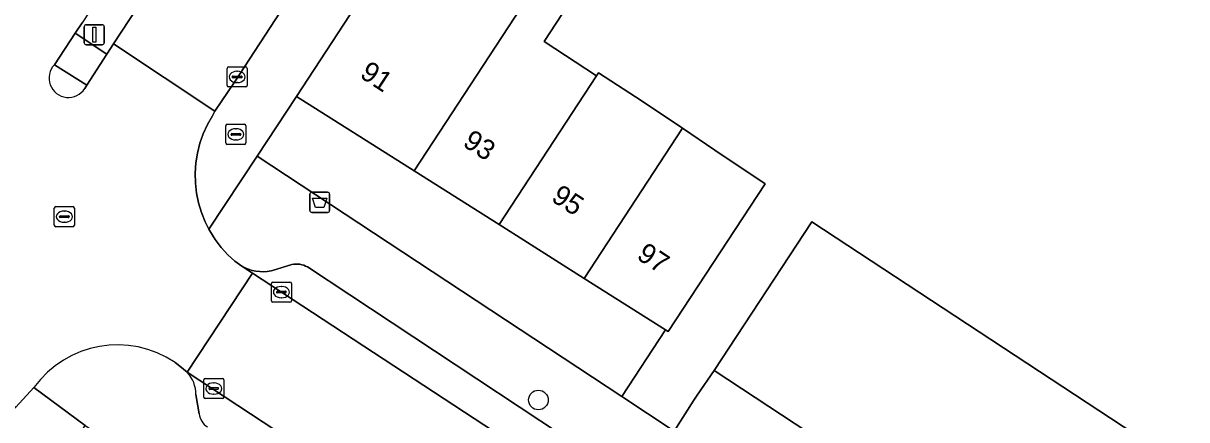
# Model space of a CAD drawing. Extents: x 159279 to 160377, y 384531 to 385888.
# Drawn here: x 160028.5 to 160086.5, y 384855.6 to 384875.4 of the extents above; entities that cross this region are included whole.
import ezdxf

# ---------------------------------------------------------------- set-up
doc = ezdxf.new("R2010")
doc.units = 0
for name, color, linetype in [('IMGEO_Afvalbak', 7, 'Continuous'), ('IMGEO_Berm_groen', 7, 'Continuous'), ('IMGEO_Boom', 7, 'Continuous'), ('IMGEO_Brandkraan', 7, 'Continuous'), ('IMGEO_Erf', 7, 'Continuous'), ('IMGEO_Kolk', 7, 'Continuous'), ('IMGEO_Lichtmast', 7, 'Continuous'), ('IMGEO_Pand', 7, 'Continuous'), ('IMGEO_Pand_nummerreeks', 7, 'Continuous'), ('IMGEO_Parkeervlak_open', 7, 'Continuous'), ('IMGEO_Rijbaan_lokaal_open', 7, 'Continuous'), ('IMGEO_Rioolput', 7, 'Continuous'), ('IMGEO_Verkeerseiland_open', 7, 'Continuous'), ('IMGEO_Voetpad_open', 7, 'Continuous')]:
    doc.layers.add(name, color=color, linetype=linetype)

msp = doc.modelspace()

# ---------------------------------------------------------------- linework, layer by layer
at = {"layer": 'IMGEO_Afvalbak'}
for p, q in [((160042.809, 384866.041), (160042.809, 384866.841)), ((160042.809, 384866.841), (160042.809, 384866.041)), ((160042.909, 384866.941), (160043.699, 384866.941)), ((160043.699, 384866.941), (160042.909, 384866.941)), ((160043.799, 384866.841), (160043.799, 384866.041)), ((160043.799, 384866.041), (160043.799, 384866.841)), ((160043.699, 384865.941), (160042.909, 384865.941)), ((160042.909, 384865.941), (160043.699, 384865.941))]:
    msp.add_line(p, q, dxfattribs=at)
msp.add_lwpolyline([(160042.952, 384866.655), (160043.656, 384866.655), (160043.507, 384866.185), (160043.101, 384866.185), (160042.952, 384866.655)], dxfattribs=at)
for centre, start, end in [((160042.909, 384866.841), 90, 180), ((160042.909, 384866.841), 90, 180), ((160043.699, 384866.841), 0, 90), ((160043.699, 384866.841), 360, 90), ((160042.909, 384866.041), 180, 270), ((160042.909, 384866.041), 180, 270), ((160043.699, 384866.041), 270, 0), ((160043.699, 384866.041), 270, 0)]:
    msp.add_arc(centre, 0.1, start, end, dxfattribs=at)
at = {"layer": 'IMGEO_Berm_groen'}
msp.add_lwpolyline([(160074.375, 384942.449), (160074.051, 384941.926), (160071.035, 384936.768), (160068.857, 384932.253), (160060.426, 384919.642), (160058.972, 384917.426), (160040.692, 384889.567), (160032.195, 384876.49), (160031.465, 384875.373), (160031.121, 384874.854), (160032.691, 384873.812), (160033.029, 384874.339), (160042.448, 384888.643), (160062.033, 384918.512)], dxfattribs=at)
at = {"layer": 'IMGEO_Boom'}
msp.add_circle((160054.201, 384856.605), 0.489, dxfattribs=at)
at = {"layer": 'IMGEO_Brandkraan'}
for p, q in [((160038.625, 384869.399), (160038.625, 384870.251)), ((160038.7, 384870.325), (160039.552, 384870.325)), ((160039.626, 384870.251), (160039.626, 384869.399)), ((160038.884, 384869.819), (160038.884, 384869.831)), ((160039.322, 384869.782), (160038.924, 384869.782)), ((160038.927, 384869.868), (160039.325, 384869.868)), ((160039.113, 384870.105), (160039.138, 384870.105)), ((160039.368, 384869.831), (160039.368, 384869.819)), ((160039.552, 384869.325), (160038.7, 384869.325)), ((160039.136, 384869.545), (160039.111, 384869.545))]:
    msp.add_line(p, q, dxfattribs=at)
for points in [[(160038.625, 384869.399), (160038.625, 384870.251)], [(160038.7, 384870.325), (160039.552, 384870.325)], [(160039.626, 384870.251), (160039.626, 384869.399)], [(160039.552, 384869.325), (160038.7, 384869.325)]]:
    msp.add_lwpolyline(points, dxfattribs=at)
for centre, radius, start, end in [((160038.702, 384870.249), 0.0765, 91.55205, 178.44795), ((160038.702, 384870.249), 0.0765, 91.55205, 178.44795), ((160039.55, 384870.249), 0.0765, 1.55205, 88.44795), ((160039.55, 384870.249), 0.0765, 1.55205, 88.44795), ((160038.924, 384869.828), 0.0403, 85.87752, 175.75265), ((160038.921, 384869.818), 0.0366, 178.93798, 274.71019), ((160039.325, 384869.825), 0.043, 264.86636, 352.45326), ((160039.329, 384869.83), 0.0386, 1.73085, 96.63898), ((160038.702, 384869.401), 0.0765, 181.55205, 268.44795), ((160038.702, 384869.401), 0.0765, 181.55205, 268.44795), ((160039.55, 384869.401), 0.0765, 271.55205, 358.44795), ((160039.55, 384869.401), 0.0765, 271.55205, 358.44795)]:
    msp.add_arc(centre, radius, start, end, dxfattribs=at)
for centre, major_axis, ratio, start_param, end_param in [((160039.112, 384869.825), (-0.387, 0.002), 0.722429, 4.712389, 7.853982), ((160039.137, 384869.825), (-0.39, 0.002), 0.717154, 1.570796, 4.712389)]:
    msp.add_ellipse(centre, major_axis=major_axis, ratio=ratio, start_param=start_param, end_param=end_param, dxfattribs=at)
at = {"layer": 'IMGEO_Erf'}
msp.add_lwpolyline([(160060.532, 384883.683), (160054.482, 384874.447), (160057.096, 384872.735), (160057.2, 384872.894), (160059.366, 384871.475), (160061.377, 384870.127), (160062.989, 384869.047), (160065.505, 384867.361), (160060.669, 384860.007), (160060.538, 384860.09), (160058.356, 384856.775), (160060.969, 384855.055), (160061.94, 384856.593), (160062.105, 384856.844), (160062.968, 384858.071), (160067.831, 384865.477), (160100.599, 384843.961)], dxfattribs=at)
msp.add_lwpolyline([(160040.184, 384868.735), (160058.356, 384856.775), (160060.538, 384860.09), (160056.482, 384862.654), (160052.247, 384865.332), (160048.013, 384868.009), (160042.15, 384871.716)], close=True, dxfattribs=at)
at = {"layer": 'IMGEO_Kolk'}
for p, q in [((160038.69, 384872.258), (160038.69, 384873.11)), ((160038.765, 384873.184), (160039.617, 384873.184)), ((160039.691, 384873.11), (160039.691, 384872.258)), ((160038.949, 384872.678), (160038.949, 384872.69)), ((160039.387, 384872.641), (160038.989, 384872.641)), ((160038.992, 384872.727), (160039.39, 384872.727)), ((160039.178, 384872.964), (160039.203, 384872.964)), ((160039.433, 384872.69), (160039.433, 384872.678)), ((160039.617, 384872.184), (160038.765, 384872.184)), ((160039.201, 384872.404), (160039.176, 384872.404)), ((160040.895, 384861.547), (160040.895, 384862.399)), ((160040.97, 384862.473), (160041.822, 384862.473)), ((160041.383, 384862.253), (160041.408, 384862.253)), ((160041.896, 384862.399), (160041.896, 384861.547)), ((160041.154, 384861.967), (160041.154, 384861.979)), ((160041.592, 384861.93), (160041.194, 384861.93)), ((160041.197, 384862.016), (160041.595, 384862.016)), ((160041.406, 384861.693), (160041.381, 384861.693)), ((160041.638, 384861.979), (160041.638, 384861.967)), ((160041.822, 384861.473), (160040.97, 384861.473)), ((160037.525, 384856.749), (160037.525, 384857.601)), ((160037.6, 384857.675), (160038.452, 384857.675)), ((160038.013, 384857.455), (160038.038, 384857.455)), ((160038.526, 384857.601), (160038.526, 384856.749)), ((160037.784, 384857.169), (160037.784, 384857.181)), ((160038.222, 384857.132), (160037.824, 384857.132)), ((160037.827, 384857.218), (160038.225, 384857.218)), ((160038.036, 384856.895), (160038.011, 384856.895)), ((160038.268, 384857.181), (160038.268, 384857.169)), ((160038.452, 384856.675), (160037.6, 384856.675))]:
    msp.add_line(p, q, dxfattribs=at)
for points in [[(160038.69, 384872.258), (160038.69, 384873.11)], [(160038.765, 384873.184), (160039.617, 384873.184)], [(160039.691, 384873.11), (160039.691, 384872.258)], [(160039.617, 384872.184), (160038.765, 384872.184)], [(160040.895, 384861.547), (160040.895, 384862.399)], [(160040.97, 384862.473), (160041.822, 384862.473)], [(160041.896, 384862.399), (160041.896, 384861.547)], [(160041.822, 384861.473), (160040.97, 384861.473)], [(160037.525, 384856.749), (160037.525, 384857.601)], [(160037.6, 384857.675), (160038.452, 384857.675)], [(160038.526, 384857.601), (160038.526, 384856.749)], [(160038.452, 384856.675), (160037.6, 384856.675)]]:
    msp.add_lwpolyline(points, dxfattribs=at)
for centre, radius, start, end in [((160038.767, 384873.108), 0.0765, 91.55205, 178.44795), ((160038.767, 384873.108), 0.0765, 91.55205, 178.44795), ((160039.615, 384873.108), 0.0765, 1.55205, 88.44795), ((160039.615, 384873.108), 0.0765, 1.55205, 88.44795), ((160038.989, 384872.687), 0.0403, 85.87752, 175.75265), ((160038.986, 384872.677), 0.0366, 178.93798, 274.71019), ((160039.39, 384872.684), 0.043, 264.86636, 352.45326), ((160039.394, 384872.689), 0.0386, 1.73085, 96.63898), ((160038.767, 384872.26), 0.0765, 181.55205, 268.44795), ((160038.767, 384872.26), 0.0765, 181.55205, 268.44795), ((160039.615, 384872.26), 0.0765, 271.55205, 358.44795), ((160039.615, 384872.26), 0.0765, 271.55205, 358.44795), ((160040.972, 384862.397), 0.0765, 91.55205, 178.44795), ((160040.972, 384862.397), 0.0765, 91.55205, 178.44795), ((160041.82, 384862.397), 0.0765, 1.55205, 88.44795), ((160041.82, 384862.397), 0.0765, 1.55205, 88.44795), ((160040.972, 384861.549), 0.0765, 181.55205, 268.44795), ((160040.972, 384861.549), 0.0765, 181.55205, 268.44795), ((160041.194, 384861.976), 0.0403, 85.87752, 175.75265), ((160041.191, 384861.966), 0.0366, 178.93798, 274.71019), ((160041.595, 384861.973), 0.043, 264.86636, 352.45326), ((160041.599, 384861.978), 0.0386, 1.73085, 96.63898), ((160041.82, 384861.549), 0.0765, 271.55205, 358.44795), ((160041.82, 384861.549), 0.0765, 271.55205, 358.44795), ((160037.602, 384857.599), 0.0765, 91.55205, 178.44795), ((160037.602, 384857.599), 0.0765, 91.55205, 178.44795), ((160038.45, 384857.599), 0.0765, 1.55205, 88.44795), ((160038.45, 384857.599), 0.0765, 1.55205, 88.44795), ((160037.824, 384857.178), 0.0403, 85.87752, 175.75265), ((160037.821, 384857.168), 0.0366, 178.93798, 274.71019), ((160038.225, 384857.175), 0.043, 264.86636, 352.45326), ((160038.229, 384857.18), 0.0386, 1.73085, 96.63898), ((160037.602, 384856.751), 0.0765, 181.55205, 268.44795), ((160037.602, 384856.751), 0.0765, 181.55205, 268.44795), ((160038.45, 384856.751), 0.0765, 271.55205, 358.44795), ((160038.45, 384856.751), 0.0765, 271.55205, 358.44795)]:
    msp.add_arc(centre, radius, start, end, dxfattribs=at)
for centre, major_axis, ratio, start_param, end_param in [((160039.177, 384872.684), (-0.387, 0.002), 0.722429, 4.712389, 7.853982), ((160039.202, 384872.684), (-0.39, 0.002), 0.717154, 1.570796, 4.712389), ((160041.382, 384861.973), (-0.387, 0.002), 0.722429, 4.712389, 7.853982), ((160041.407, 384861.973), (-0.39, 0.002), 0.717154, 1.570796, 4.712389), ((160038.012, 384857.175), (-0.387, 0.002), 0.722429, 4.712389, 7.853982), ((160038.037, 384857.175), (-0.39, 0.002), 0.717154, 1.570796, 4.712389)]:
    msp.add_ellipse(centre, major_axis=major_axis, ratio=ratio, start_param=start_param, end_param=end_param, dxfattribs=at)
at = {"layer": 'IMGEO_Lichtmast'}
for p, q in [((160031.573, 384874.384), (160031.573, 384875.184)), ((160031.573, 384875.184), (160031.573, 384874.384)), ((160031.673, 384875.284), (160032.463, 384875.284)), ((160032.463, 384875.284), (160031.673, 384875.284)), ((160032.563, 384875.184), (160032.563, 384874.384)), ((160032.563, 384874.384), (160032.563, 384875.184)), ((160032.463, 384874.284), (160031.673, 384874.284)), ((160031.673, 384874.284), (160032.463, 384874.284))]:
    msp.add_line(p, q, dxfattribs=at)
msp.add_lwpolyline([(160031.993, 384875.159), (160032.143, 384875.159), (160032.143, 384874.409), (160031.993, 384874.409), (160031.993, 384875.159)], dxfattribs=at)
for centre, start, end in [((160031.673, 384875.184), 90, 180), ((160031.673, 384875.184), 90, 180), ((160032.463, 384875.184), 0, 90), ((160032.463, 384875.184), 360, 90), ((160031.673, 384874.384), 180, 270), ((160031.673, 384874.384), 180, 270), ((160032.463, 384874.384), 270, 0), ((160032.463, 384874.384), 270, 0)]:
    msp.add_arc(centre, 0.1, start, end, dxfattribs=at)
at = {"layer": 'IMGEO_Pand'}
for points in [[(160058.956, 384884.715), (160058.67, 384884.903), (160058.894, 384885.245), (160057.56, 384886.119), (160056.364, 384886.902), (160053.377, 384888.858), (160042.15, 384871.716), (160048.013, 384868.009)], [(160057.096, 384872.735), (160054.482, 384874.447), (160060.532, 384883.683), (160058.956, 384884.715), (160048.013, 384868.009), (160052.247, 384865.332)], [(160061.377, 384870.127), (160059.366, 384871.475), (160057.2, 384872.894), (160057.096, 384872.735), (160052.247, 384865.332), (160056.482, 384862.654)], [(160065.505, 384867.361), (160062.989, 384869.047), (160061.377, 384870.127), (160056.482, 384862.654), (160060.538, 384860.09), (160060.669, 384860.007)], [(160067.831, 384865.477), (160062.968, 384858.071), (160095.406, 384836.742), (160095.717, 384836.537), (160100.599, 384843.961)]]:
    msp.add_lwpolyline(points, close=True, dxfattribs=at)
at = {"layer": 'IMGEO_Parkeervlak_open'}
for points in [[(160055.349, 384854.863), (160042.69, 384863.228), (160042.601, 384863.273), (160042.509, 384863.31), (160042.413, 384863.338), (160042.316, 384863.358), (160042.217, 384863.369), (160042.117, 384863.371), (160042.018, 384863.364), (160041.921, 384863.349), (160040.946, 384863.044), (160040.877, 384863.029), (160040.69, 384863.001), (160040.501, 384862.989), (160040.312, 384862.994), (160040.125, 384863.016), (160039.94, 384863.055), (160039.759, 384863.11), (160039.584, 384863.182), (160039.416, 384863.268), (160039.958, 384862.912), (160088.672, 384831.016)], [(160084.413, 384826.629), (160036.704, 384857.988)], [(160037.136, 384856.879), (160037.29, 384855.913)]]:
    msp.add_lwpolyline(points, dxfattribs=at)
for centre, radius, start, end in [((160035.494, 384856.878), 1.642, 0.03818, 42.52764), ((160038.203, 384856.046), 0.922, 188.3002, 237.63523)]:
    msp.add_arc(centre, radius, start, end, dxfattribs=at)
at = {"layer": 'IMGEO_Rijbaan_lokaal_open'}
for points in [[(160038.084, 384870.979), (160039.06, 384872.431), (160051.184, 384891.006), (160067.042, 384915.232), (160062.033, 384918.512), (160042.448, 384888.643), (160033.029, 384874.339)], [(160039.958, 384862.912), (160036.704, 384857.988), (160084.413, 384826.629), (160084.562, 384826.531), (160084.922, 384826.311), (160085.34, 384826.005), (160088.672, 384831.016)]]:
    msp.add_lwpolyline(points, close=True, dxfattribs=at)
for points in [[(160030.082, 384873.289), (160031.121, 384874.854), (160031.465, 384875.373)], [(160037.709, 384870.309), (160037.955, 384870.745), (160038.084, 384870.979), (160033.029, 384874.339), (160032.691, 384873.812), (160031.703, 384872.273), (160031.598, 384872.11)], [(160036.098, 384858.477), (160036.331, 384858.28), (160036.704, 384857.988), (160039.958, 384862.912), (160039.416, 384863.268), (160039.075, 384863.508), (160038.731, 384863.826), (160038.394, 384864.197), (160038.092, 384864.596), (160037.826, 384865.02), (160037.786, 384865.099), (160037.6, 384865.467), (160037.414, 384865.932), (160037.271, 384866.411), (160037.17, 384866.902), (160037.115, 384867.4), (160037.104, 384867.9), (160037.137, 384868.4), (160037.215, 384868.894), (160037.337, 384869.38), (160037.502, 384869.853), (160037.709, 384870.309)], [(160025.273, 384862.466), (160025.109, 384862.207), (160023.377, 384859.467), (160028.163, 384856.25), (160029.066, 384857.232)]]:
    msp.add_lwpolyline(points, dxfattribs=at)
for centre, radius, start, end in [((160030.782, 384872.625), 0.965, 136.55131, 327.70395), ((160033.23, 384854.196), 5.153, 56.17991, 143.90019)]:
    msp.add_arc(centre, radius, start, end, dxfattribs=at)
at = {"layer": 'IMGEO_Rioolput'}
for p, q in [((160030.079, 384865.302), (160030.079, 384866.154)), ((160030.154, 384866.228), (160031.006, 384866.228)), ((160031.08, 384866.154), (160031.08, 384865.302)), ((160030.338, 384865.722), (160030.338, 384865.734)), ((160030.776, 384865.685), (160030.378, 384865.685)), ((160030.381, 384865.771), (160030.779, 384865.771)), ((160030.567, 384866.008), (160030.592, 384866.008)), ((160030.822, 384865.734), (160030.822, 384865.722)), ((160031.006, 384865.228), (160030.154, 384865.228)), ((160030.59, 384865.448), (160030.565, 384865.448))]:
    msp.add_line(p, q, dxfattribs=at)
for points in [[(160030.079, 384865.302), (160030.079, 384866.154)], [(160030.154, 384866.228), (160031.006, 384866.228)], [(160031.08, 384866.154), (160031.08, 384865.302)], [(160031.006, 384865.228), (160030.154, 384865.228)]]:
    msp.add_lwpolyline(points, dxfattribs=at)
for centre, radius, start, end in [((160030.156, 384866.152), 0.0765, 91.55205, 178.44795), ((160030.156, 384866.152), 0.0765, 91.55205, 178.44795), ((160031.004, 384866.152), 0.0765, 1.55205, 88.44795), ((160031.004, 384866.152), 0.0765, 1.55205, 88.44795), ((160030.378, 384865.731), 0.0403, 85.87752, 175.75265), ((160030.375, 384865.721), 0.0366, 178.93798, 274.71019), ((160030.779, 384865.728), 0.043, 264.86636, 352.45326), ((160030.783, 384865.733), 0.0386, 1.73085, 96.63898), ((160030.156, 384865.304), 0.0765, 181.55205, 268.44795), ((160030.156, 384865.304), 0.0765, 181.55205, 268.44795), ((160031.004, 384865.304), 0.0765, 271.55205, 358.44795), ((160031.004, 384865.304), 0.0765, 271.55205, 358.44795)]:
    msp.add_arc(centre, radius, start, end, dxfattribs=at)
for centre, major_axis, ratio, start_param, end_param in [((160030.566, 384865.728), (-0.387, 0.002), 0.722429, 4.712389, 7.853982), ((160030.591, 384865.728), (-0.39, 0.002), 0.717154, 1.570796, 4.712389)]:
    msp.add_ellipse(centre, major_axis=major_axis, ratio=ratio, start_param=start_param, end_param=end_param, dxfattribs=at)
at = {"layer": 'IMGEO_Verkeerseiland_open'}
msp.add_lwpolyline([(160031.598, 384872.11), (160031.703, 384872.273), (160030.082, 384873.289)], dxfattribs=at)
msp.add_arc((160030.782, 384872.625), 0.965, 136.55131, 327.70395, dxfattribs=at)
at = {"layer": 'IMGEO_Voetpad_open'}
for points in [[(160051.184, 384891.006), (160039.06, 384872.431), (160038.084, 384870.979), (160037.955, 384870.745), (160037.709, 384870.309), (160037.502, 384869.853), (160037.337, 384869.38), (160037.215, 384868.894), (160037.137, 384868.4), (160037.104, 384867.9), (160037.115, 384867.4), (160037.17, 384866.902), (160037.271, 384866.411), (160037.414, 384865.932), (160037.6, 384865.467), (160037.786, 384865.099), (160040.184, 384868.735), (160042.15, 384871.716), (160053.377, 384888.858)], [(160060.969, 384855.055), (160058.356, 384856.775), (160040.184, 384868.735), (160037.786, 384865.099), (160037.826, 384865.02), (160038.092, 384864.596), (160038.394, 384864.197), (160038.731, 384863.826), (160039.075, 384863.508), (160039.416, 384863.268), (160039.584, 384863.182), (160039.759, 384863.11), (160039.94, 384863.055), (160040.125, 384863.016), (160040.312, 384862.994), (160040.501, 384862.989), (160040.69, 384863.001), (160040.877, 384863.029), (160040.946, 384863.044), (160041.921, 384863.349), (160042.018, 384863.364), (160042.117, 384863.371), (160042.217, 384863.369), (160042.316, 384863.358), (160042.413, 384863.338), (160042.509, 384863.31), (160042.601, 384863.273), (160042.69, 384863.228), (160055.349, 384854.863)], [(160036.704, 384857.988), (160036.331, 384858.28), (160036.098, 384858.477)], [(160019.155, 384836.479), (160019.768, 384837.41), (160019.971, 384837.718), (160024.863, 384845.152), (160029.148, 384851.677), (160031.613, 384855.334), (160029.066, 384857.232), (160028.163, 384856.25), (160027.126, 384855.181), (160025.99, 384853.86), (160027.182, 384853.032), (160020.378, 384842.698), (160017.553, 384844.713), (160017.412, 384844.559), (160017.035, 384844.15), (160015.427, 384842.242), (160017.804, 384840.712), (160017.417, 384839.979), (160018.101, 384839.376), (160016.653, 384836.823), (160012.874, 384839.211), (160012.164, 384838.368)], [(160029.066, 384857.232), (160031.613, 384855.334), (160081.482, 384822.515), (160083.951, 384821.035), (160085.585, 384823.584), (160085.675, 384823.713), (160085.753, 384823.85), (160085.818, 384823.993), (160085.871, 384824.142), (160085.909, 384824.295), (160085.935, 384824.45), (160085.946, 384824.607), (160085.943, 384824.765), (160085.926, 384824.921), (160085.895, 384825.076), (160085.85, 384825.227), (160085.792, 384825.373), (160085.744, 384825.472), (160085.34, 384826.005), (160084.922, 384826.311), (160084.562, 384826.531), (160084.413, 384826.629)], [(160037.29, 384855.913), (160037.136, 384856.879)]]:
    msp.add_lwpolyline(points, dxfattribs=at)
for points in [[(160031.121, 384874.854), (160030.082, 384873.289), (160031.703, 384872.273), (160032.691, 384873.812)], [(160060.969, 384855.055), (160060.746, 384854.701), (160093.215, 384833.349), (160094.43, 384835.23), (160095.406, 384836.742), (160062.968, 384858.071), (160062.105, 384856.844), (160061.94, 384856.593)]]:
    msp.add_lwpolyline(points, close=True, dxfattribs=at)
for centre, radius, start, end in [((160033.23, 384854.196), 5.153, 56.17991, 143.90019), ((160035.494, 384856.878), 1.642, 0.03818, 42.52764), ((160038.203, 384856.046), 0.922, 188.3002, 237.63523)]:
    msp.add_arc(centre, radius, start, end, dxfattribs=at)

# ---------------------------------------------------------------- texts
at = {"layer": 'IMGEO_Pand_nummerreeks'}
for s, p in [('91', (160045.249, 384872.699)), ('93', (160050.379, 384869.282)), ('95', (160054.786, 384866.546)), ('97', (160059.046, 384863.662))]:
    msp.add_text(s, height=1, rotation=326.77418, dxfattribs=at).set_placement(p)

doc.saveas('drawing.dxf')
